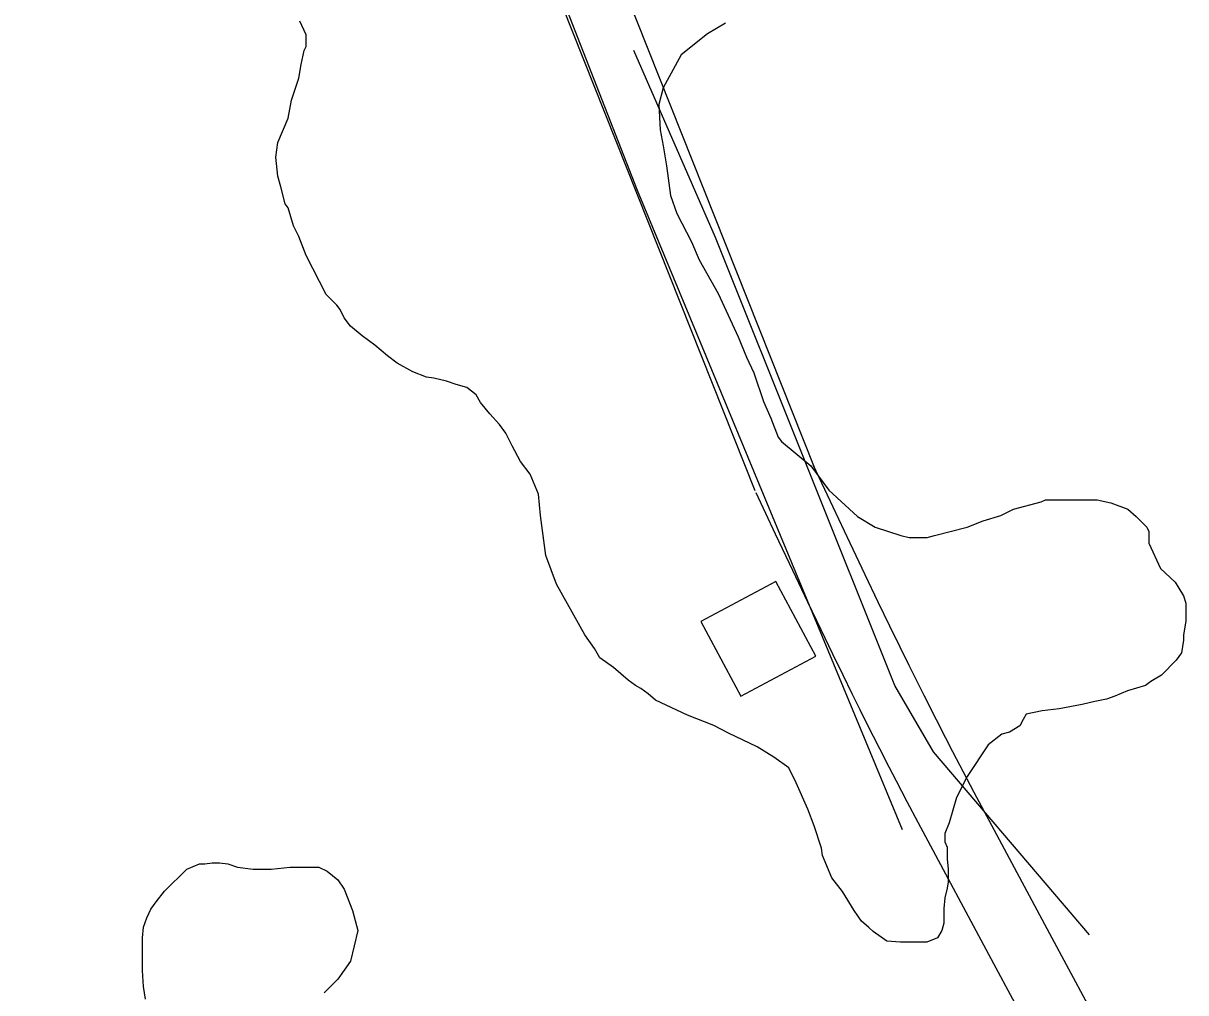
# Model space of a CAD drawing. Extents: x 3263578 to 3301413, y 764927 to 798602.
# Drawn here: x 3295104 to 3295652, y 790934 to 791391 of the extents above; entities that cross this region are included whole.
import ezdxf

# ---------------------------------------------------------------- set-up
doc = ezdxf.new("R2010")
doc.units = 0
for name, color, linetype in [('V-BLDG-OTLN', 7, 'Continuous'), ('V-ROAD-CNTR', 7, 'Continuous'), ('V-SITE-VEGE', 7, 'Continuous'), ('V-TOPO-SHOR', 7, 'Continuous')]:
    doc.layers.add(name, color=color, linetype=linetype)

msp = doc.modelspace()

# ---------------------------------------------------------------- linework, layer by layer
at = {"layer": 'V-BLDG-OTLN'}
msp.add_lwpolyline([(3295477.58, 791092.81), (3295458.69, 791128.07), (3295423.43, 791109.18), (3295442.32, 791073.93)], close=True, dxfattribs=at)
at = {"layer": 'V-ROAD-CNTR'}
for points in [[(3295132.47, 792078.74), (3295179.27, 791930.3), (3295476.79, 791181.94)], [(3295103.86, 792069.72), (3295150.98, 791920.24), (3295448.91, 791170.85)], [(3295476.43, 791182.78), (3295485.6, 791163.28), (3295493.65, 791146.25), (3295500.71, 791131.38), (3295506.93, 791118.4), (3295512.41, 791107.07), (3295517.23, 791097.18), (3295521.48, 791088.54), (3295525.22, 791081.01), (3295528.51, 791074.43), (3295534.32, 791062.93), (3295538.72, 791054.34), (3295542.03, 791047.93), (3295547.07, 791038.32), (3295552.17, 791028.72), (3295587.88, 790962.07), (3295623.6, 790895.39)], [(3295449.28, 791170.01), (3295458.47, 791150.49), (3295466.54, 791133.41), (3295473.64, 791118.46), (3295479.9, 791105.39), (3295485.42, 791093.97), (3295490.29, 791083.98), (3295494.58, 791075.26), (3295498.37, 791067.63), (3295501.7, 791060.96), (3295507.58, 791049.33), (3295512.04, 791040.61), (3295515.42, 791034.08), (3295520.53, 791024.32), (3295525.7, 791014.6), (3295561.44, 790947.9), (3295597.16, 790881.22)]]:
    msp.add_lwpolyline(points, dxfattribs=at)
at = {"layer": 'V-SITE-VEGE'}
for p, q in [((3295237.34, 791385.75), (3295234.35, 791392.22)), ((3295426.55, 791386.2), (3295414.1, 791376.25)), ((3295435.02, 791391.18), (3295426.55, 791386.2)), ((3295237.34, 791380.27), (3295237.34, 791385.75)), ((3295234.85, 791371.81), (3295236.34, 791378.28)), ((3295236.34, 791378.28), (3295237.34, 791380.27)), ((3295414.1, 791376.25), (3295405.63, 791360.81)), ((3295233.85, 791365.34), (3295234.85, 791371.81)), ((3295230.36, 791354.88), (3295233.85, 791365.34)), ((3295405.63, 791360.81), (3295403.64, 791352.85)), ((3295228.86, 791346.42), (3295230.36, 791354.88)), ((3295403.64, 791352.85), (3295404.14, 791340.9)), ((3295223.88, 791334.96), (3295228.86, 791346.42)), ((3295404.14, 791340.9), (3295405.63, 791333.43)), ((3295222.89, 791327.99), (3295223.88, 791334.96)), ((3295405.63, 791333.43), (3295407.12, 791323.97)), ((3295223.88, 791319.03), (3295222.89, 791327.99)), ((3295407.12, 791323.97), (3295409.11, 791310.03)), ((3295225.37, 791314.05), (3295223.88, 791319.03)), ((3295227.36, 791306.08), (3295225.37, 791314.05)), ((3295409.11, 791310.03), (3295412.09, 791301.56)), ((3295228.85, 791304.09), (3295227.36, 791306.08)), ((3295231.34, 791295.63), (3295228.85, 791304.09)), ((3295412.09, 791301.56), (3295419.06, 791288.11)), ((3295233.83, 791290.65), (3295231.34, 791295.63)), ((3295237.31, 791281.68), (3295233.83, 791290.65)), ((3295419.06, 791288.11), (3295422.54, 791279.65)), ((3295246.77, 791263.26), (3295237.31, 791281.68)), ((3295422.54, 791279.65), (3295431.5, 791263.71)), ((3295251.75, 791258.27), (3295246.77, 791263.26)), ((3295431.5, 791263.71), (3295440.96, 791243.3)), ((3295253.24, 791256.28), (3295251.75, 791258.27)), ((3295255.23, 791252.3), (3295253.24, 791256.28)), ((3295258.22, 791248.32), (3295255.23, 791252.3)), ((3295263.7, 791243.83), (3295258.22, 791248.32)), ((3295269.67, 791239.35), (3295263.7, 791243.83)), ((3295275.65, 791234.37), (3295269.67, 791239.35)), ((3295440.96, 791243.3), (3295444.94, 791233.83)), ((3295280.12, 791230.88), (3295275.65, 791234.37)), ((3295444.94, 791233.83), (3295448.43, 791226.36)), ((3295287.59, 791226.9), (3295280.12, 791230.88)), ((3295294.07, 791224.41), (3295287.59, 791226.9)), ((3295297.55, 791223.91), (3295294.07, 791224.41)), ((3295303.52, 791222.41), (3295297.55, 791223.91)), ((3295308.01, 791220.92), (3295303.52, 791222.41)), ((3295448.43, 791226.36), (3295452.9, 791212.92)), ((3295312.98, 791219.42), (3295308.01, 791220.92)), ((3295317.47, 791215.94), (3295312.98, 791219.42)), ((3295319.46, 791212.45), (3295317.47, 791215.94)), ((3295323.94, 791206.97), (3295319.46, 791212.45)), ((3295452.9, 791212.92), (3295456.39, 791204.95)), ((3295328.42, 791201.99), (3295323.94, 791206.97)), ((3295331.41, 791198.01), (3295328.42, 791201.99)), ((3295456.39, 791204.95), (3295459.87, 791195.99)), ((3295334.39, 791192.03), (3295331.41, 791198.01)), ((3295459.87, 791195.99), (3295461.37, 791193.99)), ((3295338.37, 791184.56), (3295334.39, 791192.03)), ((3295461.37, 791193.99), (3295475.3, 791182.54)), ((3295342.85, 791178.58), (3295338.37, 791184.56)), ((3295346.83, 791169.12), (3295342.85, 791178.58)), ((3295475.3, 791182.54), (3295483.77, 791171.09)), ((3295347.83, 791159.17), (3295346.83, 791169.12)), ((3295483.77, 791171.09), (3295497.21, 791158.63)), ((3295564.93, 791159.12), (3295570.9, 791162.1)), ((3295570.9, 791162.1), (3295583.85, 791165.58)), ((3295583.85, 791165.58), (3295585.84, 791166.58)), ((3295585.84, 791166.58), (3295610.24, 791166.58)), ((3295610.24, 791166.58), (3295616.71, 791165.08)), ((3295616.71, 791165.08), (3295624.68, 791162.09)), ((3295624.68, 791162.09), (3295628.66, 791158.6)), ((3295350.31, 791140.24), (3295347.83, 791159.17)), ((3295497.21, 791158.63), (3295505.67, 791153.65)), ((3295548.99, 791153.64), (3295556.46, 791156.63)), ((3295556.46, 791156.63), (3295564.93, 791159.12)), ((3295628.66, 791158.6), (3295633.64, 791153.62)), ((3295505.67, 791153.65), (3295517.62, 791149.67)), ((3295533.56, 791149.66), (3295548.99, 791153.64)), ((3295633.64, 791153.62), (3295634.64, 791151.63)), ((3295634.64, 791151.63), (3295634.64, 791146.15)), ((3295517.62, 791149.67), (3295521.6, 791148.67)), ((3295521.6, 791148.67), (3295530.07, 791148.67)), ((3295530.07, 791148.67), (3295533.56, 791149.66)), ((3295634.64, 791146.15), (3295640.11, 791134.2)), ((3295355.29, 791126.8), (3295350.31, 791140.24)), ((3295640.11, 791134.2), (3295647.08, 791127.73)), ((3295368.73, 791102.89), (3295355.29, 791126.8)), ((3295647.08, 791127.73), (3295651.06, 791121.25)), ((3295651.06, 791121.25), (3295652.06, 791117.77)), ((3295652.06, 791117.77), (3295652.05, 791109.3)), ((3295652.05, 791109.3), (3295651.06, 791102.83)), ((3295373.21, 791096.42), (3295368.73, 791102.89)), ((3295651.06, 791102.83), (3295651.06, 791100.34)), ((3295375.7, 791091.94), (3295373.21, 791096.42)), ((3295651.06, 791100.34), (3295650.06, 791094.36)), ((3295382.17, 791087.46), (3295375.7, 791091.94)), ((3295647.57, 791090.88), (3295640.6, 791083.91)), ((3295650.06, 791094.36), (3295647.57, 791090.88)), ((3295389.14, 791081.48), (3295382.17, 791087.46)), ((3295392.62, 791078.99), (3295389.14, 791081.48)), ((3295395.11, 791077.49), (3295392.62, 791078.99)), ((3295633.13, 791078.93), (3295624.66, 791076.45)), ((3295635.62, 791080.92), (3295633.13, 791078.93)), ((3295640.6, 791083.91), (3295635.62, 791080.92)), ((3295398.6, 791075), (3295395.11, 791077.49)), ((3295402.08, 791072.02), (3295398.6, 791075)), ((3295618.68, 791073.96), (3295614.7, 791072.46)), ((3295624.66, 791076.45), (3295618.68, 791073.96)), ((3295417.02, 791065.04), (3295402.08, 791072.02)), ((3295592.29, 791067.99), (3295584.33, 791066.99)), ((3295603.25, 791069.98), (3295592.29, 791067.99)), ((3295609.22, 791071.47), (3295603.25, 791069.98)), ((3295614.7, 791072.46), (3295609.22, 791071.47)), ((3295429.47, 791060.06), (3295417.02, 791065.04)), ((3295575.36, 791063.02), (3295573.87, 791060.03)), ((3295576.86, 791065.5), (3295575.36, 791063.02)), ((3295584.33, 791066.99), (3295576.86, 791065.5)), ((3295436.44, 791056.57), (3295429.47, 791060.06)), ((3295568.89, 791057.04), (3295565.4, 791056.04)), ((3295573.87, 791060.03), (3295568.89, 791057.04)), ((3295449.88, 791050.1), (3295436.44, 791056.57)), ((3295565.4, 791056.04), (3295558.93, 791051.07)), ((3295457.84, 791045.11), (3295449.88, 791050.1)), ((3295558.93, 791051.07), (3295548.97, 791036.13)), ((3295464.82, 791040.13), (3295457.84, 791045.11)), ((3295468.3, 791033.16), (3295464.82, 791040.13)), ((3295548.97, 791036.13), (3295543.98, 791026.17)), ((3295473.78, 791020.71), (3295468.3, 791033.16)), ((3295543.98, 791026.17), (3295540.5, 791014.22)), ((3295476.76, 791012.74), (3295473.78, 791020.71)), ((3295540.5, 791014.22), (3295538.5, 791009.24)), ((3295480.24, 791002.29), (3295476.76, 791012.74)), ((3295538.5, 791009.24), (3295538.5, 791005.26)), ((3295480.74, 790998.8), (3295480.24, 791002.29)), ((3295538.5, 791005.26), (3295539.5, 791002.77)), ((3295539.5, 791002.77), (3295539.5, 790997.29)), ((3295485.22, 790988.34), (3295480.74, 790998.8)), ((3295539.5, 790997.29), (3295539.99, 790992.32)), ((3295170.52, 790981.94), (3295180.98, 790992.4)), ((3295180.98, 790992.4), (3295186.96, 790994.88)), ((3295186.96, 790994.88), (3295189.45, 790994.88)), ((3295189.45, 790994.88), (3295192.93, 790995.38)), ((3295192.93, 790995.38), (3295196.42, 790995.38)), ((3295196.42, 790995.38), (3295200.4, 790994.88)), ((3295200.4, 790994.88), (3295204.88, 790993.39)), ((3295204.88, 790993.39), (3295212.35, 790992.39)), ((3295212.35, 790992.39), (3295220.82, 790992.39)), ((3295220.82, 790992.39), (3295229.78, 790993.38)), ((3295229.78, 790993.38), (3295243.22, 790993.38)), ((3295243.22, 790993.38), (3295247.21, 790991.39)), ((3295247.21, 790991.39), (3295252.19, 790987.4)), ((3295539.99, 790992.32), (3295539.99, 790986.34)), ((3295252.19, 790987.4), (3295255.17, 790982.92)), ((3295490.2, 790981.87), (3295485.22, 790988.34)), ((3295539.99, 790986.34), (3295539.49, 790983.35)), ((3295166.54, 790976.96), (3295170.52, 790981.94)), ((3295255.17, 790982.92), (3295259.15, 790972.96)), ((3295495.67, 790972.91), (3295490.2, 790981.87)), ((3295539.49, 790983.35), (3295538.5, 790978.87)), ((3295164.05, 790973.48), (3295166.54, 790976.96)), ((3295538.5, 790978.87), (3295538, 790973.89)), ((3295160.56, 790965.01), (3295162.06, 790969.49)), ((3295162.06, 790969.49), (3295164.05, 790973.48)), ((3295259.15, 790972.96), (3295261.64, 790963.5)), ((3295499.16, 790967.93), (3295495.67, 790972.91)), ((3295538, 790973.89), (3295538, 790966.92)), ((3295160.06, 790960.04), (3295160.56, 790965.01)), ((3295502.64, 790964.94), (3295499.16, 790967.93)), ((3295504.63, 790962.94), (3295502.64, 790964.94)), ((3295538, 790966.92), (3295537, 790963.44)), ((3295160.06, 790944.6), (3295160.06, 790960.04)), ((3295261.64, 790963.5), (3295258.15, 790949.06)), ((3295511.1, 790958.46), (3295504.63, 790962.94)), ((3295517.58, 790957.96), (3295511.1, 790958.46)), ((3295535.01, 790959.95), (3295530.03, 790957.96)), ((3295537, 790963.44), (3295535.01, 790959.95)), ((3295530.03, 790957.96), (3295517.58, 790957.96)), ((3295258.15, 790949.06), (3295252.18, 790940.59)), ((3295160.56, 790937.13), (3295160.06, 790944.6)), ((3295161.55, 790931.15), (3295160.56, 790937.13)), ((3295252.18, 790940.59), (3295245.7, 790934.12))]:
    msp.add_line(p, q, dxfattribs=at)
at = {"layer": 'V-TOPO-SHOR'}
for points in [[(3295518.46, 791011), (3295393.58, 791312.27), (3295259.51, 791655.79)], [(3295606.63, 790961.4), (3295533.16, 791047.74), (3295514.8, 791078.97), (3295430.32, 791290.22), (3295391.75, 791378.4)]]:
    msp.add_lwpolyline(points, dxfattribs=at)

doc.saveas('drawing.dxf')
